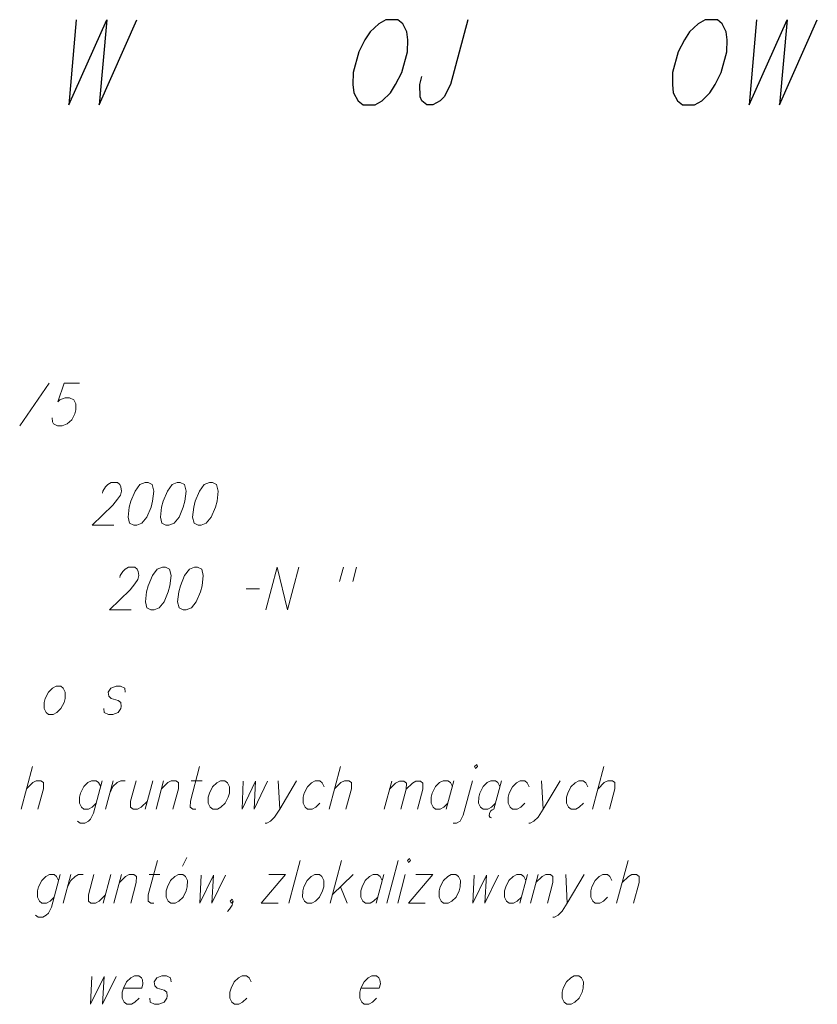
# Model space of a CAD drawing. Header units: metres. Extents: x 5555129 to 5556676, y 5635595 to 5636517.
# Tile 257 of 286: x 5556480 to 5556493, y 5636257 to 5636273. Entities that reach past the tile are written whole.
import ezdxf

# ---------------------------------------------------------------- set-up
doc = ezdxf.new("R2010")
doc.units = ezdxf.units.M
doc.header["$MEASUREMENT"] = 0
doc.layers.add('#RAMKA', color=7, linetype='Continuous', lineweight=18)

# ---------------------------------------------------------------- blocks, each defined once
blk = doc.blocks.new('*U2377')
at = {"layer": '#RAMKA', "color": 7, "linetype": 'ByBlock', "lineweight": 18}
blk.add_line((5555365.545, 5636502.164), (5555365.36, 5636501.475), dxfattribs=at)
at = {"layer": '#RAMKA', "color": 7, "linetype": 'ByBlock', "lineweight": 18, "flags": 128}
blk.add_lwpolyline([(5555365.449, 5636501.806), (5555365.55, 5636501.904), (5555365.608, 5636501.936), (5555365.683, 5636501.936), (5555365.724, 5636501.904), (5555365.723, 5636501.806), (5555365.634, 5636501.475)], dxfattribs=at)
blk = doc.blocks.new('*U2378')
at = {"layer": '#RAMKA', "color": 7, "linetype": 'ByBlock', "lineweight": 18, "flags": 128}
for points in [[(5555366.678, 5636501.936), (5555366.537, 5636501.41), (5555366.486, 5636501.312), (5555366.452, 5636501.28), (5555366.394, 5636501.247), (5555366.319, 5636501.247), (5555366.278, 5636501.28)], [(5555366.652, 5636501.839), (5555366.619, 5636501.904), (5555366.578, 5636501.936), (5555366.504, 5636501.936), (5555366.445, 5636501.904), (5555366.378, 5636501.839), (5555366.326, 5636501.735), (5555366.308, 5636501.67), (5555366.307, 5636501.573), (5555366.339, 5636501.508), (5555366.38, 5636501.475), (5555366.455, 5636501.475), (5555366.513, 5636501.508), (5555366.58, 5636501.573)]]:
    blk.add_lwpolyline(points, dxfattribs=at)
blk = doc.blocks.new('*U2379')
at = {"layer": '#RAMKA', "color": 7, "linetype": 'ByBlock', "lineweight": 18}
blk.add_line((5555366.852, 5636501.936), (5555366.728, 5636501.475), dxfattribs=at)
at = {"layer": '#RAMKA', "color": 7, "linetype": 'ByBlock', "lineweight": 18, "flags": 128}
blk.add_lwpolyline([(5555366.798, 5636501.735), (5555366.851, 5636501.839), (5555366.918, 5636501.904), (5555366.976, 5636501.936), (5555367.051, 5636501.936)], dxfattribs=at)
blk = doc.blocks.new('*U2380')
at = {"layer": '#RAMKA', "color": 7, "linetype": 'ByBlock', "lineweight": 18}
blk.add_line((5555367.499, 5636501.936), (5555367.375, 5636501.475), dxfattribs=at)
at = {"layer": '#RAMKA', "color": 7, "linetype": 'ByBlock', "lineweight": 18, "flags": 128}
blk.add_lwpolyline([(5555367.225, 5636501.936), (5555367.136, 5636501.605), (5555367.135, 5636501.508), (5555367.176, 5636501.475), (5555367.251, 5636501.475), (5555367.309, 5636501.508), (5555367.41, 5636501.605)], dxfattribs=at)
blk = doc.blocks.new('*U2381')
at = {"layer": '#RAMKA', "color": 7, "linetype": 'ByBlock', "lineweight": 18}
blk.add_line((5555367.673, 5636501.936), (5555367.549, 5636501.475), dxfattribs=at)
at = {"layer": '#RAMKA', "color": 7, "linetype": 'ByBlock', "lineweight": 18, "flags": 128}
blk.add_lwpolyline([(5555367.638, 5636501.806), (5555367.739, 5636501.904), (5555367.797, 5636501.936), (5555367.872, 5636501.936), (5555367.913, 5636501.904), (5555367.911, 5636501.806), (5555367.823, 5636501.475)], dxfattribs=at)
blk = doc.blocks.new('*U2382')
at = {"layer": '#RAMKA', "color": 7, "linetype": 'ByBlock', "lineweight": 18}
blk.add_line((5555368.12, 5636501.936), (5555368.295, 5636501.936), dxfattribs=at)
at = {"layer": '#RAMKA', "color": 7, "linetype": 'ByBlock', "lineweight": 18, "flags": 128}
blk.add_lwpolyline([(5555368.256, 5636502.164), (5555368.106, 5636501.605), (5555368.105, 5636501.508), (5555368.146, 5636501.475), (5555368.196, 5636501.475)], dxfattribs=at)
blk = doc.blocks.new('*U2383')
at = {"layer": '#RAMKA', "color": 7, "linetype": 'ByBlock', "lineweight": 18}
blk.add_line((5555369.529, 5636501.936), (5555369.555, 5636501.475), dxfattribs=at)
at = {"layer": '#RAMKA', "color": 7, "linetype": 'ByBlock', "lineweight": 18, "flags": 128}
blk.add_lwpolyline([(5555369.827, 5636501.936), (5555369.555, 5636501.475), (5555369.47, 5636501.345), (5555369.403, 5636501.28), (5555369.344, 5636501.247), (5555369.32, 5636501.247)], dxfattribs=at)
blk = doc.blocks.new('*U2384')
at = {"layer": '#RAMKA', "color": 7, "linetype": 'ByBlock', "lineweight": 18}
blk.add_line((5555370.539, 5636502.164), (5555370.355, 5636501.475), dxfattribs=at)
at = {"layer": '#RAMKA', "color": 7, "linetype": 'ByBlock', "lineweight": 18, "flags": 128}
blk.add_lwpolyline([(5555370.443, 5636501.806), (5555370.544, 5636501.904), (5555370.603, 5636501.936), (5555370.677, 5636501.936), (5555370.718, 5636501.904), (5555370.717, 5636501.806), (5555370.628, 5636501.475)], dxfattribs=at)
blk = doc.blocks.new('*U2385')
at = {"layer": '#RAMKA', "color": 7, "linetype": 'ByBlock', "lineweight": 18}
blk.add_line((5555371.371, 5636501.926), (5555371.25, 5636501.475), dxfattribs=at)
at = {"layer": '#RAMKA', "color": 7, "linetype": 'ByBlock', "lineweight": 18, "flags": 128}
for points in [[(5555371.337, 5636501.798), (5555371.435, 5636501.894), (5555371.496, 5636501.926), (5555371.569, 5636501.926), (5555371.609, 5636501.894), (5555371.608, 5636501.798), (5555371.521, 5636501.475)], [(5555371.608, 5636501.798), (5555371.707, 5636501.894), (5555371.764, 5636501.926), (5555371.837, 5636501.926), (5555371.877, 5636501.894), (5555371.875, 5636501.798), (5555371.789, 5636501.475)]]:
    blk.add_lwpolyline(points, dxfattribs=at)
blk = doc.blocks.new('*U2386')
at = {"layer": '#RAMKA', "color": 7, "linetype": 'ByBlock', "lineweight": 18}
blk.add_line((5555372.381, 5636501.936), (5555372.257, 5636501.475), dxfattribs=at)
at = {"layer": '#RAMKA', "color": 7, "linetype": 'ByBlock', "lineweight": 18, "flags": 128}
blk.add_lwpolyline([(5555372.355, 5636501.839), (5555372.322, 5636501.904), (5555372.281, 5636501.936), (5555372.207, 5636501.936), (5555372.148, 5636501.904), (5555372.081, 5636501.839), (5555372.029, 5636501.735), (5555372.011, 5636501.67), (5555372.01, 5636501.573), (5555372.042, 5636501.508), (5555372.083, 5636501.475), (5555372.158, 5636501.475), (5555372.216, 5636501.508), (5555372.283, 5636501.573)], dxfattribs=at)
blk = doc.blocks.new('*U2387')
at = {"layer": '#RAMKA', "color": 7, "linetype": 'ByBlock', "lineweight": 18, "flags": 128}
for points in [[(5555372.716, 5636502.164), (5555372.732, 5636502.132), (5555372.765, 5636502.164), (5555372.749, 5636502.197), (5555372.716, 5636502.164)], [(5555372.679, 5636501.936), (5555372.53, 5636501.377), (5555372.479, 5636501.28), (5555372.42, 5636501.247), (5555372.37, 5636501.247)]]:
    blk.add_lwpolyline(points, dxfattribs=at)
blk = doc.blocks.new('*U2388')
at = {"layer": '#RAMKA', "color": 7, "linetype": 'ByBlock', "lineweight": 18}
for p, q in [((5555373.152, 5636501.936), (5555373.028, 5636501.475)), ((5555372.956, 5636501.404), (5555372.954, 5636501.367)), ((5555372.954, 5636501.367), (5555372.967, 5636501.339)), ((5555372.974, 5636501.443), (5555372.956, 5636501.404)), ((5555372.967, 5636501.339), (5555372.991, 5636501.334)), ((5555373.001, 5636501.464), (5555372.974, 5636501.443)), ((5555373.028, 5636501.475), (5555373.001, 5636501.464))]:
    blk.add_line(p, q, dxfattribs=at)
at = {"layer": '#RAMKA', "color": 7, "linetype": 'ByBlock', "lineweight": 18, "flags": 128}
blk.add_lwpolyline([(5555373.126, 5636501.839), (5555373.093, 5636501.904), (5555373.052, 5636501.936), (5555372.978, 5636501.936), (5555372.919, 5636501.904), (5555372.852, 5636501.839), (5555372.8, 5636501.735), (5555372.782, 5636501.67), (5555372.781, 5636501.573), (5555372.813, 5636501.508), (5555372.854, 5636501.475), (5555372.929, 5636501.475), (5555372.987, 5636501.508), (5555373.055, 5636501.573)], dxfattribs=at)
blk = doc.blocks.new('*U2389')
at = {"layer": '#RAMKA', "color": 7, "linetype": 'ByBlock', "lineweight": 18}
blk.add_line((5555373.803, 5636501.936), (5555373.828, 5636501.475), dxfattribs=at)
at = {"layer": '#RAMKA', "color": 7, "linetype": 'ByBlock', "lineweight": 18, "flags": 128}
blk.add_lwpolyline([(5555374.101, 5636501.936), (5555373.828, 5636501.475), (5555373.744, 5636501.345), (5555373.677, 5636501.28), (5555373.618, 5636501.247), (5555373.593, 5636501.247)], dxfattribs=at)
blk = doc.blocks.new('*U2390')
at = {"layer": '#RAMKA', "color": 7, "linetype": 'ByBlock', "lineweight": 18}
blk.add_line((5555374.813, 5636502.164), (5555374.628, 5636501.475), dxfattribs=at)
at = {"layer": '#RAMKA', "color": 7, "linetype": 'ByBlock', "lineweight": 18, "flags": 128}
blk.add_lwpolyline([(5555374.717, 5636501.806), (5555374.818, 5636501.904), (5555374.876, 5636501.936), (5555374.951, 5636501.936), (5555374.992, 5636501.904), (5555374.991, 5636501.806), (5555374.902, 5636501.475)], dxfattribs=at)
blk = doc.blocks.new('*U2406')
at = {"layer": '#RAMKA', "color": 7, "linetype": 'ByBlock', "lineweight": 18, "flags": 128}
for points in [[(5555365.996, 5636500.413), (5555365.855, 5636499.886), (5555365.804, 5636499.789), (5555365.77, 5636499.756), (5555365.712, 5636499.724), (5555365.637, 5636499.724), (5555365.596, 5636499.756)], [(5555365.97, 5636500.315), (5555365.937, 5636500.38), (5555365.896, 5636500.413), (5555365.822, 5636500.413), (5555365.763, 5636500.38), (5555365.696, 5636500.315), (5555365.643, 5636500.212), (5555365.626, 5636500.147), (5555365.625, 5636500.049), (5555365.657, 5636499.984), (5555365.698, 5636499.951), (5555365.773, 5636499.951), (5555365.831, 5636499.984), (5555365.898, 5636500.049)]]:
    blk.add_lwpolyline(points, dxfattribs=at)
blk = doc.blocks.new('*U2407')
at = {"layer": '#RAMKA', "color": 7, "linetype": 'ByBlock', "lineweight": 18}
blk.add_line((5555366.17, 5636500.413), (5555366.046, 5636499.951), dxfattribs=at)
at = {"layer": '#RAMKA', "color": 7, "linetype": 'ByBlock', "lineweight": 18, "flags": 128}
blk.add_lwpolyline([(5555366.116, 5636500.212), (5555366.169, 5636500.315), (5555366.236, 5636500.38), (5555366.294, 5636500.413), (5555366.369, 5636500.413)], dxfattribs=at)
blk = doc.blocks.new('*U2408')
at = {"layer": '#RAMKA', "color": 7, "linetype": 'ByBlock', "lineweight": 18}
blk.add_line((5555366.816, 5636500.413), (5555366.693, 5636499.951), dxfattribs=at)
at = {"layer": '#RAMKA', "color": 7, "linetype": 'ByBlock', "lineweight": 18, "flags": 128}
blk.add_lwpolyline([(5555366.543, 5636500.413), (5555366.454, 5636500.082), (5555366.453, 5636499.984), (5555366.494, 5636499.951), (5555366.569, 5636499.951), (5555366.627, 5636499.984), (5555366.728, 5636500.082)], dxfattribs=at)
blk = doc.blocks.new('*U2409')
at = {"layer": '#RAMKA', "color": 7, "linetype": 'ByBlock', "lineweight": 18}
blk.add_line((5555366.991, 5636500.413), (5555366.867, 5636499.951), dxfattribs=at)
at = {"layer": '#RAMKA', "color": 7, "linetype": 'ByBlock', "lineweight": 18, "flags": 128}
blk.add_lwpolyline([(5555366.956, 5636500.282), (5555367.056, 5636500.38), (5555367.115, 5636500.413), (5555367.19, 5636500.413), (5555367.231, 5636500.38), (5555367.229, 5636500.282), (5555367.141, 5636499.951)], dxfattribs=at)
blk = doc.blocks.new('*U2410')
at = {"layer": '#RAMKA', "color": 7, "linetype": 'ByBlock', "lineweight": 18}
blk.add_line((5555367.438, 5636500.413), (5555367.612, 5636500.413), dxfattribs=at)
at = {"layer": '#RAMKA', "color": 7, "linetype": 'ByBlock', "lineweight": 18, "flags": 128}
blk.add_lwpolyline([(5555367.574, 5636500.64), (5555367.424, 5636500.082), (5555367.423, 5636499.984), (5555367.464, 5636499.951), (5555367.514, 5636499.951)], dxfattribs=at)
blk = doc.blocks.new('*U2411')
at = {"layer": '#RAMKA', "color": 7, "linetype": 'ByBlock', "lineweight": 18}
blk.add_line((5555367.976, 5636500.548), (5555368.051, 5636500.689), dxfattribs=at)
at = {"layer": '#RAMKA', "color": 7, "linetype": 'ByBlock', "lineweight": 18, "flags": 128}
blk.add_lwpolyline([(5555367.911, 5636500.413), (5555367.852, 5636500.38), (5555367.785, 5636500.315), (5555367.733, 5636500.212), (5555367.715, 5636500.147), (5555367.714, 5636500.049), (5555367.746, 5636499.984), (5555367.787, 5636499.951), (5555367.862, 5636499.951), (5555367.92, 5636499.984), (5555367.988, 5636500.049), (5555368.039, 5636500.147), (5555368.056, 5636500.212), (5555368.059, 5636500.315), (5555368.027, 5636500.38), (5555367.985, 5636500.413), (5555367.911, 5636500.413)], dxfattribs=at)
blk = doc.blocks.new('*U2412')
at = {"layer": '#RAMKA', "color": 7, "linetype": 'ByBlock', "lineweight": 18}
for p, q in [((5555369.651, 5636500.413), (5555369.254, 5636499.951)), ((5555369.378, 5636500.413), (5555369.651, 5636500.413)), ((5555369.254, 5636499.951), (5555369.528, 5636499.951))]:
    blk.add_line(p, q, dxfattribs=at)
blk = doc.blocks.new('*U2413')
at = {"layer": '#RAMKA', "color": 7, "linetype": 'ByBlock', "lineweight": 18}
for p, q in [((5555370.558, 5636500.64), (5555370.373, 5636499.951)), ((5555370.745, 5636500.413), (5555370.408, 5636500.082)), ((5555370.542, 5636500.212), (5555370.647, 5636499.951))]:
    blk.add_line(p, q, dxfattribs=at)
blk = doc.blocks.new('*U2414')
at = {"layer": '#RAMKA', "color": 7, "linetype": 'ByBlock', "lineweight": 18}
blk.add_line((5555371.243, 5636500.413), (5555371.119, 5636499.951), dxfattribs=at)
at = {"layer": '#RAMKA', "color": 7, "linetype": 'ByBlock', "lineweight": 18, "flags": 128}
blk.add_lwpolyline([(5555371.217, 5636500.315), (5555371.184, 5636500.38), (5555371.143, 5636500.413), (5555371.069, 5636500.413), (5555371.01, 5636500.38), (5555370.943, 5636500.315), (5555370.891, 5636500.212), (5555370.873, 5636500.147), (5555370.872, 5636500.049), (5555370.904, 5636499.984), (5555370.945, 5636499.951), (5555371.02, 5636499.951), (5555371.078, 5636499.984), (5555371.146, 5636500.049)], dxfattribs=at)
blk = doc.blocks.new('*U2415')
at = {"layer": '#RAMKA', "color": 7, "linetype": 'ByBlock', "lineweight": 18}
blk.add_line((5555371.591, 5636500.413), (5555371.468, 5636499.951), dxfattribs=at)
at = {"layer": '#RAMKA', "color": 7, "linetype": 'ByBlock', "lineweight": 18, "flags": 128}
blk.add_lwpolyline([(5555371.627, 5636500.64), (5555371.643, 5636500.608), (5555371.677, 5636500.64), (5555371.661, 5636500.673), (5555371.627, 5636500.64)], dxfattribs=at)
blk = doc.blocks.new('*U2416')
at = {"layer": '#RAMKA', "color": 7, "linetype": 'ByBlock', "lineweight": 18}
for p, q in [((5555372.039, 5636500.413), (5555371.642, 5636499.951)), ((5555371.765, 5636500.413), (5555372.039, 5636500.413)), ((5555371.642, 5636499.951), (5555371.915, 5636499.951))]:
    blk.add_line(p, q, dxfattribs=at)
blk = doc.blocks.new('*U2417')
at = {"layer": '#RAMKA', "color": 7, "linetype": 'ByBlock', "lineweight": 18}
blk.add_line((5555373.572, 5636500.413), (5555373.448, 5636499.951), dxfattribs=at)
at = {"layer": '#RAMKA', "color": 7, "linetype": 'ByBlock', "lineweight": 18, "flags": 128}
blk.add_lwpolyline([(5555373.546, 5636500.315), (5555373.513, 5636500.38), (5555373.472, 5636500.413), (5555373.398, 5636500.413), (5555373.339, 5636500.38), (5555373.272, 5636500.315), (5555373.22, 5636500.212), (5555373.202, 5636500.147), (5555373.201, 5636500.049), (5555373.233, 5636499.984), (5555373.274, 5636499.951), (5555373.349, 5636499.951), (5555373.407, 5636499.984), (5555373.474, 5636500.049)], dxfattribs=at)
blk = doc.blocks.new('*U2418')
at = {"layer": '#RAMKA', "color": 7, "linetype": 'ByBlock', "lineweight": 18}
blk.add_line((5555373.746, 5636500.413), (5555373.622, 5636499.951), dxfattribs=at)
at = {"layer": '#RAMKA', "color": 7, "linetype": 'ByBlock', "lineweight": 18, "flags": 128}
blk.add_lwpolyline([(5555373.711, 5636500.282), (5555373.812, 5636500.38), (5555373.87, 5636500.413), (5555373.945, 5636500.413), (5555373.986, 5636500.38), (5555373.985, 5636500.282), (5555373.896, 5636499.951)], dxfattribs=at)
blk = doc.blocks.new('*U2419')
at = {"layer": '#RAMKA', "color": 7, "linetype": 'ByBlock', "lineweight": 18}
blk.add_line((5555374.194, 5636500.413), (5555374.219, 5636499.951), dxfattribs=at)
at = {"layer": '#RAMKA', "color": 7, "linetype": 'ByBlock', "lineweight": 18, "flags": 128}
blk.add_lwpolyline([(5555374.492, 5636500.413), (5555374.219, 5636499.951), (5555374.135, 5636499.821), (5555374.068, 5636499.756), (5555374.009, 5636499.724), (5555373.984, 5636499.724)], dxfattribs=at)
blk = doc.blocks.new('*U2420')
at = {"layer": '#RAMKA', "color": 7, "linetype": 'ByBlock', "lineweight": 18}
blk.add_line((5555375.204, 5636500.64), (5555375.019, 5636499.951), dxfattribs=at)
at = {"layer": '#RAMKA', "color": 7, "linetype": 'ByBlock', "lineweight": 18, "flags": 128}
blk.add_lwpolyline([(5555375.108, 5636500.282), (5555375.209, 5636500.38), (5555375.267, 5636500.413), (5555375.342, 5636500.413), (5555375.383, 5636500.38), (5555375.382, 5636500.282), (5555375.293, 5636499.951)], dxfattribs=at)

msp = doc.modelspace()

# ---------------------------------------------------------------- linework, layer by layer
at = {"layer": '#RAMKA', "color": 7, "linetype": 'Continuous', "lineweight": 18}
for p, q in [((5556480.38889, 5636266.68856), (5556479.90992, 5636265.99956)), ((5556485.15836, 5636263.70484), (5556485.09585, 5636263.47153)), ((5556485.37392, 5636263.70484), (5556485.31141, 5636263.47153)), ((5556483.58121, 5636263.35765), (5556483.79677, 5636263.35765)), ((5556484.45781, 5636258.94788), (5556484.27319, 5636258.25888)), ((5556486.04965, 5636258.94788), (5556485.86503, 5636258.25888))]:
    msp.add_line(p, q, dxfattribs=at)
at = {"layer": '#RAMKA', "color": 7, "linetype": 'Continuous', "lineweight": 25, "flags": 128}
for points in [[(5556480.8245, 5636272.58655), (5556480.70743, 5636271.20726), (5556481.32132, 5636272.58655), (5556481.19604, 5636271.20726), (5556481.80992, 5636272.58655)], [(5556485.84931, 5636272.58655), (5556485.73413, 5636272.52139), (5556485.59328, 5636272.39107), (5556485.5095, 5636272.26076), (5556485.40826, 5636272.06528), (5556485.31803, 5636271.72853), (5556485.31452, 5636271.53305), (5556485.32846, 5636271.40274), (5556485.39947, 5636271.27242), (5556485.47973, 5636271.20726), (5556485.67517, 5636271.20726), (5556485.79035, 5636271.27242), (5556485.92299, 5636271.40274), (5556486.00677, 5636271.53305), (5556486.10801, 5636271.72853), (5556486.19824, 5636272.06528), (5556486.20176, 5636272.26076), (5556486.18782, 5636272.39107), (5556486.12501, 5636272.52139), (5556486.04475, 5636272.58655), (5556485.84931, 5636272.58655)], [(5556487.17675, 5636272.58655), (5556486.89447, 5636271.53305), (5556486.79323, 5636271.33758), (5556486.72691, 5636271.27242), (5556486.61173, 5636271.20726), (5556486.51401, 5636271.20726), (5556486.43374, 5636271.27242), (5556486.40234, 5636271.33758), (5556486.39765, 5636271.53305), (5556486.43257, 5636271.66337)], [(5556491.02853, 5636272.58655), (5556490.91335, 5636272.52139), (5556490.7725, 5636272.39107), (5556490.68872, 5636272.26076), (5556490.58748, 5636272.06528), (5556490.49725, 5636271.72853), (5556490.49373, 5636271.53305), (5556490.50767, 5636271.40274), (5556490.57868, 5636271.27242), (5556490.65894, 5636271.20726), (5556490.85439, 5636271.20726), (5556490.96957, 5636271.27242), (5556491.10221, 5636271.40274), (5556491.18599, 5636271.53305), (5556491.28723, 5636271.72853), (5556491.37746, 5636272.06528), (5556491.38097, 5636272.26076), (5556491.36703, 5636272.39107), (5556491.30423, 5636272.52139), (5556491.22397, 5636272.58655), (5556491.02853, 5636272.58655)], [(5556491.85916, 5636272.58655), (5556491.74208, 5636271.20726), (5556492.35597, 5636272.58655), (5556492.23069, 5636271.20726), (5556492.84457, 5636272.58655)]]:
    msp.add_lwpolyline(points, dxfattribs=at)
at = {"layer": '#RAMKA', "color": 7, "linetype": 'Continuous', "lineweight": 18, "flags": 128}
for points in [[(5556480.88216, 5636266.68856), (5556480.63344, 5636266.68856), (5556480.52861, 5636266.39015), (5556480.5622, 5636266.4227), (5556480.64554, 5636266.45525), (5556480.72016, 5636266.45525), (5556480.78605, 5636266.4227), (5556480.82253, 5636266.3576), (5556480.82124, 5636266.25996), (5556480.8038, 5636266.19486), (5556480.75276, 5636266.09721), (5556480.6814, 5636266.03211), (5556480.59806, 5636265.99956), (5556480.52344, 5636265.99956), (5556480.45754, 5636266.03211), (5556480.44139, 5636266.06466), (5556480.43396, 5636266.12976)], [(5556481.25098, 5636264.90949), (5556481.25971, 5636264.94204), (5556481.30202, 5636265.00714), (5556481.33708, 5636265.04516), (5556481.39555, 5636265.07771), (5556481.49504, 5636265.07771), (5556481.53606, 5636265.04516), (5556481.55075, 5636265.00714), (5556481.56235, 5636264.94204), (5556481.54491, 5636264.87695), (5556481.49842, 5636264.81185), (5556481.42251, 5636264.7142), (5556481.08657, 5636264.38871), (5556481.43896, 5636264.38871)], [(5556481.94281, 5636265.07771), (5556481.85947, 5636265.04516), (5556481.78209, 5636264.94204), (5556481.71355, 5636264.7793), (5556481.68738, 5636264.68165), (5556481.66871, 5636264.51891), (5556481.69229, 5636264.42126), (5556481.75819, 5636264.38871), (5556481.80793, 5636264.38871), (5556481.89127, 5636264.42126), (5556481.9713, 5636264.51891), (5556482.03978, 5636264.68165), (5556482.06594, 5636264.7793), (5556482.08467, 5636264.94204), (5556482.05845, 5636265.04516), (5556481.99255, 5636265.07771), (5556481.94281, 5636265.07771)], [(5556482.46513, 5636265.07771), (5556482.38179, 5636265.04516), (5556482.30441, 5636264.94204), (5556482.23587, 5636264.7793), (5556482.20971, 5636264.68165), (5556482.19103, 5636264.51891), (5556482.21462, 5636264.42126), (5556482.28051, 5636264.38871), (5556482.33026, 5636264.38871), (5556482.4136, 5636264.42126), (5556482.49362, 5636264.51891), (5556482.5621, 5636264.68165), (5556482.58826, 5636264.7793), (5556482.607, 5636264.94204), (5556482.58077, 5636265.04516), (5556482.51487, 5636265.07771), (5556482.46513, 5636265.07771)], [(5556482.98745, 5636265.07771), (5556482.90411, 5636265.04516), (5556482.82674, 5636264.94204), (5556482.75819, 5636264.7793), (5556482.73203, 5636264.68165), (5556482.71336, 5636264.51891), (5556482.73694, 5636264.42126), (5556482.80283, 5636264.38871), (5556482.85258, 5636264.38871), (5556482.93592, 5636264.42126), (5556483.01594, 5636264.51891), (5556483.08442, 5636264.68165), (5556483.11058, 5636264.7793), (5556483.12932, 5636264.94204), (5556483.10309, 5636265.04516), (5556483.03719, 5636265.07771), (5556482.98745, 5636265.07771)], [(5556481.53152, 5636263.53663), (5556481.54024, 5636263.56918), (5556481.58256, 5636263.63428), (5556481.61762, 5636263.67229), (5556481.67608, 5636263.70484), (5556481.77557, 5636263.70484), (5556481.8166, 5636263.67229), (5556481.83128, 5636263.63428), (5556481.84289, 5636263.56918), (5556481.82545, 5636263.50408), (5556481.77896, 5636263.43898), (5556481.70305, 5636263.34134), (5556481.36711, 5636263.01585), (5556481.7195, 5636263.01585)], [(5556482.22334, 5636263.70484), (5556482.14, 5636263.67229), (5556482.06263, 5636263.56918), (5556481.99409, 5636263.40643), (5556481.96792, 5636263.30879), (5556481.94925, 5636263.14604), (5556481.97283, 5636263.0484), (5556482.03873, 5636263.01585), (5556482.08847, 5636263.01585), (5556482.17181, 5636263.0484), (5556482.25183, 5636263.14604), (5556482.32031, 5636263.30879), (5556482.34648, 5636263.40643), (5556482.36521, 5636263.56918), (5556482.33898, 5636263.67229), (5556482.27309, 5636263.70484), (5556482.22334, 5636263.70484)], [(5556482.74567, 5636263.70484), (5556482.66233, 5636263.67229), (5556482.58495, 5636263.56918), (5556482.51641, 5636263.40643), (5556482.49024, 5636263.30879), (5556482.47157, 5636263.14604), (5556482.49515, 5636263.0484), (5556482.56105, 5636263.01585), (5556482.61079, 5636263.01585), (5556482.69413, 5636263.0484), (5556482.77416, 5636263.14604), (5556482.84264, 5636263.30879), (5556482.8688, 5636263.40643), (5556482.88754, 5636263.56918), (5556482.86131, 5636263.67229), (5556482.79541, 5636263.70484), (5556482.74567, 5636263.70484)], [(5556483.89999, 5636263.01585), (5556484.0846, 5636263.70484), (5556484.25238, 5636263.01585), (5556484.437, 5636263.70484)], [(5556480.50177, 5636261.77622), (5556480.44331, 5636261.74367), (5556480.37612, 5636261.67857), (5556480.32362, 5636261.57546), (5556480.30618, 5636261.51036), (5556480.30488, 5636261.41271), (5556480.33719, 5636261.34762), (5556480.37821, 5636261.31507), (5556480.45283, 5636261.31507), (5556480.51129, 5636261.34762), (5556480.57848, 5636261.41271), (5556480.62952, 5636261.51036), (5556480.64696, 5636261.57546), (5556480.64972, 5636261.67857), (5556480.61742, 5636261.74367), (5556480.57639, 5636261.77622), (5556480.50177, 5636261.77622)], [(5556481.61974, 5636261.67857), (5556481.61232, 5636261.74367), (5556481.54642, 5636261.77622), (5556481.4718, 5636261.77622), (5556481.38846, 5636261.74367), (5556481.34615, 5636261.67857), (5556481.35358, 5636261.61348), (5556481.39314, 5636261.57546), (5556481.50878, 5636261.54291), (5556481.5498, 5636261.51036), (5556481.55723, 5636261.44526), (5556481.54851, 5636261.41271), (5556481.50619, 5636261.34762), (5556481.42285, 5636261.31507), (5556481.34824, 5636261.31507), (5556481.28234, 5636261.34762), (5556481.27491, 5636261.41271)], [(5556483.16452, 5636260.24365), (5556483.10605, 5636260.2111), (5556483.03887, 5636260.146), (5556482.98636, 5636260.04288), (5556482.96892, 5636259.97779), (5556482.96763, 5636259.88014), (5556482.99993, 5636259.81504), (5556483.04095, 5636259.78249), (5556483.11557, 5636259.78249), (5556483.17404, 5636259.81504), (5556483.24123, 5636259.88014), (5556483.29226, 5636259.97779), (5556483.30971, 5636260.04288), (5556483.31246, 5636260.146), (5556483.28016, 5636260.2111), (5556483.23914, 5636260.24365), (5556483.16452, 5636260.24365)], [(5556483.53475, 5636260.23296), (5556483.51527, 5636259.78249), (5556483.73321, 5636260.23296), (5556483.70968, 5636259.78249), (5556483.92756, 5636260.23296)], [(5556484.84961, 5636260.146), (5556484.81731, 5636260.2111), (5556484.77628, 5636260.24365), (5556484.70167, 5636260.24365), (5556484.6432, 5636260.2111), (5556484.57601, 5636260.146), (5556484.52351, 5636260.04288), (5556484.50607, 5636259.97779), (5556484.50478, 5636259.88014), (5556484.53708, 5636259.81504), (5556484.5781, 5636259.78249), (5556484.65272, 5636259.78249), (5556484.71118, 5636259.81504), (5556484.77837, 5636259.88014)], [(5556488.17404, 5636260.146), (5556488.14174, 5636260.2111), (5556488.10072, 5636260.24365), (5556488.0261, 5636260.24365), (5556487.96763, 5636260.2111), (5556487.90044, 5636260.146), (5556487.84794, 5636260.04288), (5556487.8305, 5636259.97779), (5556487.82921, 5636259.88014), (5556487.86151, 5636259.81504), (5556487.90253, 5636259.78249), (5556487.97715, 5636259.78249), (5556488.03562, 5636259.81504), (5556488.1028, 5636259.88014)], [(5556489.12331, 5636260.146), (5556489.09101, 5636260.2111), (5556489.04998, 5636260.24365), (5556488.97537, 5636260.24365), (5556488.9169, 5636260.2111), (5556488.84971, 5636260.146), (5556488.79721, 5636260.04288), (5556488.77977, 5636259.97779), (5556488.77847, 5636259.88014), (5556488.81078, 5636259.81504), (5556488.8518, 5636259.78249), (5556488.92642, 5636259.78249), (5556488.98488, 5636259.81504), (5556489.05207, 5636259.88014)], [(5556482.85264, 5636258.70936), (5556482.83316, 5636258.25888), (5556483.0511, 5636258.70936), (5556483.02758, 5636258.25888), (5556483.24546, 5636258.70936)], [(5556484.69523, 5636258.72004), (5556484.63676, 5636258.68749), (5556484.56957, 5636258.62239), (5556484.51707, 5636258.51928), (5556484.49963, 5636258.45418), (5556484.49834, 5636258.35653), (5556484.53064, 5636258.29143), (5556484.57166, 5636258.25888), (5556484.64628, 5636258.25888), (5556484.70475, 5636258.29143), (5556484.77194, 5636258.35653), (5556484.82297, 5636258.45418), (5556484.84042, 5636258.51928), (5556484.84317, 5636258.62239), (5556484.81087, 5636258.68749), (5556484.76985, 5636258.72004), (5556484.69523, 5636258.72004)], [(5556486.90888, 5636258.72004), (5556486.85041, 5636258.68749), (5556486.78323, 5636258.62239), (5556486.73072, 5636258.51928), (5556486.71328, 5636258.45418), (5556486.71199, 5636258.35653), (5556486.74429, 5636258.29143), (5556486.78532, 5636258.25888), (5556486.85993, 5636258.25888), (5556486.9184, 5636258.29143), (5556486.98559, 5636258.35653), (5556487.03662, 5636258.45418), (5556487.05407, 5636258.51928), (5556487.05682, 5636258.62239), (5556487.02452, 5636258.68749), (5556486.9835, 5636258.72004), (5556486.90888, 5636258.72004)], [(5556487.27911, 5636258.70936), (5556487.25963, 5636258.25888), (5556487.47757, 5636258.70936), (5556487.45404, 5636258.25888), (5556487.67192, 5636258.70936)], [(5556489.51425, 5636258.62239), (5556489.48195, 5636258.68749), (5556489.44093, 5636258.72004), (5556489.36631, 5636258.72004), (5556489.30784, 5636258.68749), (5556489.24066, 5636258.62239), (5556489.18815, 5636258.51928), (5556489.17071, 5636258.45418), (5556489.16942, 5636258.35653), (5556489.20172, 5636258.29143), (5556489.24274, 5636258.25888), (5556489.31736, 5636258.25888), (5556489.37583, 5636258.29143), (5556489.44302, 5636258.35653)], [(5556483.3741, 5636258.29143), (5556483.34051, 5636258.25888), (5556483.32436, 5636258.29143), (5556483.35795, 5636258.32398), (5556483.3741, 5636258.29143), (5556483.35666, 5636258.22633), (5556483.31434, 5636258.16124), (5556483.27928, 5636258.12322)], [(5556481.07961, 5636257.06679), (5556481.06014, 5636256.61631), (5556481.27808, 5636257.06679), (5556481.25455, 5636256.61631), (5556481.47243, 5636257.06679)], [(5556481.59162, 5636256.87671), (5556481.89009, 5636256.87671), (5556481.909, 5636256.94727), (5556481.90157, 5636257.01237), (5556481.88542, 5636257.04492), (5556481.8444, 5636257.07747), (5556481.76978, 5636257.07747), (5556481.71131, 5636257.04492), (5556481.64413, 5636256.97982), (5556481.59162, 5636256.87671), (5556481.57418, 5636256.81161), (5556481.57289, 5636256.71396), (5556481.60519, 5636256.64886), (5556481.64621, 5636256.61631), (5556481.72083, 5636256.61631), (5556481.7793, 5636256.64886), (5556481.84649, 5636256.71396)], [(5556482.36543, 5636256.97982), (5556482.358, 5636257.04492), (5556482.2921, 5636257.07747), (5556482.21748, 5636257.07747), (5556482.13415, 5636257.04492), (5556482.09183, 5636256.97982), (5556482.09926, 5636256.91472), (5556482.13882, 5636256.87671), (5556482.25446, 5636256.84416), (5556482.29548, 5636256.81161), (5556482.30291, 5636256.74651), (5556482.29419, 5636256.71396), (5556482.25188, 5636256.64886), (5556482.16854, 5636256.61631), (5556482.09392, 5636256.61631), (5556482.02802, 5636256.64886), (5556482.02059, 5636256.71396)], [(5556483.66297, 5636256.97982), (5556483.63067, 5636257.04492), (5556483.58965, 5636257.07747), (5556483.51503, 5636257.07747), (5556483.45657, 5636257.04492), (5556483.38938, 5636256.97982), (5556483.33688, 5636256.87671), (5556483.31943, 5636256.81161), (5556483.31814, 5636256.71396), (5556483.35044, 5636256.64886), (5556483.39147, 5636256.61631), (5556483.46608, 5636256.61631), (5556483.52455, 5636256.64886), (5556483.59174, 5636256.71396)], [(5556485.44262, 5636256.87671), (5556485.74109, 5636256.87671), (5556485.76, 5636256.94727), (5556485.75257, 5636257.01237), (5556485.73642, 5636257.04492), (5556485.69539, 5636257.07747), (5556485.62077, 5636257.07747), (5556485.56231, 5636257.04492), (5556485.49512, 5636256.97982), (5556485.44262, 5636256.87671), (5556485.42518, 5636256.81161), (5556485.42388, 5636256.71396), (5556485.45619, 5636256.64886), (5556485.49721, 5636256.61631), (5556485.57183, 5636256.61631), (5556485.63029, 5636256.64886), (5556485.69748, 5636256.71396)], [(5556488.90394, 5636257.07747), (5556488.84548, 5636257.04492), (5556488.77829, 5636256.97982), (5556488.72579, 5636256.87671), (5556488.70835, 5636256.81161), (5556488.70705, 5636256.71396), (5556488.73936, 5636256.64886), (5556488.78038, 5636256.61631), (5556488.855, 5636256.61631), (5556488.91346, 5636256.64886), (5556488.98065, 5636256.71396), (5556489.03169, 5636256.81161), (5556489.04913, 5636256.87671), (5556489.05189, 5636256.97982), (5556489.01959, 5636257.04492), (5556488.97856, 5636257.07747), (5556488.90394, 5636257.07747)]]:
    msp.add_lwpolyline(points, dxfattribs=at)

# ---------------------------------------------------------------- block references
at = {"layer": '#RAMKA', "color": 7, "linetype": 'Continuous', "lineweight": 18}
for name in ['*U2387', '*U2377', '*U2382', '*U2384', '*U2390', '*U2378', '*U2379', '*U2380', '*U2381', '*U2383', '*U2385', '*U2386', '*U2388', '*U2389', '*U2410', '*U2411', '*U2413', '*U2415', '*U2420', '*U2406', '*U2407', '*U2408', '*U2409', '*U2412', '*U2414', '*U2416', '*U2417', '*U2418', '*U2419']:
    msp.add_blockref(name, (1114.57154, -241.69257), dxfattribs=at)

doc.saveas('drawing.dxf')
